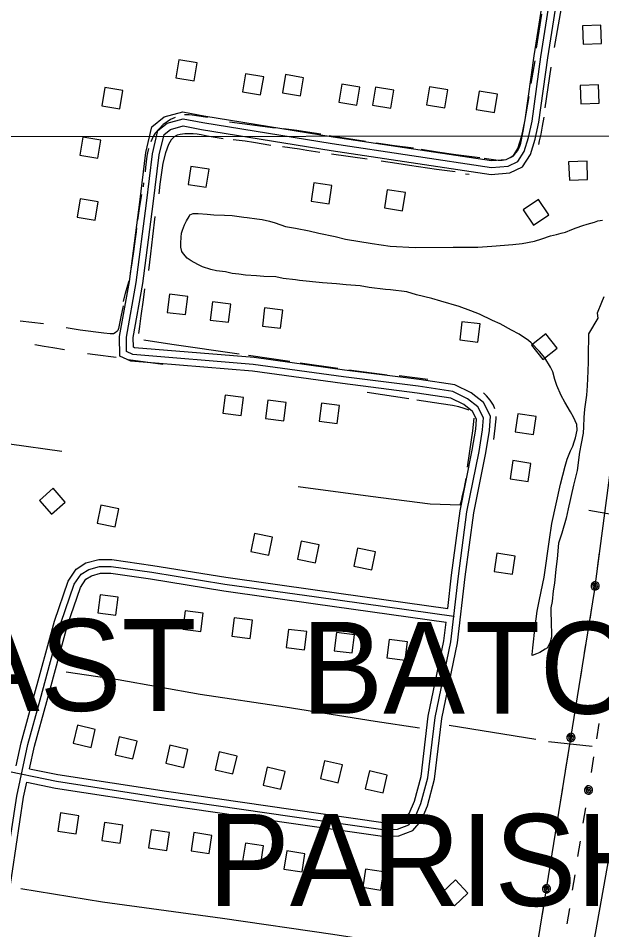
# Model space of a CAD drawing. Extents: x 3297735 to 3335592, y 670436 to 695807.
# Drawn here: x 3324068 to 3325339, y 683197 to 685182 of the extents above; entities that cross this region are included whole.
import ezdxf

# ---------------------------------------------------------------- set-up
doc = ezdxf.new("R2010")
doc.units = 0
for name, color, linetype in [('V-BLDG-OTLN', 7, 'Continuous'), ('V-GRID-MAJR', 7, 'Continuous'), ('V-ROAD-CNTR', 7, 'Continuous'), ('V-SITE-VEGE', 7, 'Continuous'), ('V-TOPO-GNAM-IDEN', 7, 'Continuous'), ('V-TOPO-SHOR', 7, 'Continuous'), ('V-UTIL-LINE', 7, 'Continuous')]:
    doc.layers.add(name, color=color, linetype=linetype)

msp = doc.modelspace()

# ---------------------------------------------------------------- linework, layer by layer
at = {"layer": 'V-BLDG-OTLN'}
for points in [[(3325297.5, 685165.9), (3325299, 685126), (3325338.9, 685127.4), (3325337.5, 685167.4)], [(3324411.3, 685052.6), (3324450.7, 685046), (3324457.3, 685085.5), (3324417.8, 685092)], [(3324556.4, 685022.1), (3324595.9, 685015.5), (3324602.5, 685055), (3324563, 685061.5)], [(3324643.4, 685019.9), (3324682.8, 685013.3), (3324689.4, 685052.8), (3324649.9, 685059.4)], [(3324289, 684985.2), (3324295.4, 685024.6), (3324256, 685031.1), (3324249.5, 684991.6)], [(3324766, 684999.3), (3324805.4, 684992.7), (3324812, 685032.2), (3324772.5, 685038.8)], [(3324839.9, 684992.8), (3324879.3, 684986.2), (3324885.9, 685025.7), (3324846.5, 685032.2)], [(3324957.6, 684993.4), (3324997, 684986.8), (3325003.6, 685026.3), (3324964.2, 685032.8)], [(3325065.8, 684983.8), (3325105.3, 684977.2), (3325111.8, 685016.7), (3325072.4, 685023.2)], [(3325292.5, 685035.5), (3325294, 684995.5), (3325333.9, 684997), (3325332.5, 685037)], [(3324241.2, 684877.5), (3324247.7, 684917), (3324208.2, 684923.4), (3324201.8, 684884)], [(3325267.2, 684869.6), (3325268.7, 684829.6), (3325308.6, 684831), (3325307.2, 684871)], [(3324483.5, 684853.6), (3324444, 684859.6), (3324437.9, 684820), (3324477.5, 684814)], [(3324751.4, 684817.7), (3324711.8, 684823.7), (3324705.8, 684784.2), (3324745.4, 684778.2)], [(3324911.3, 684802.6), (3324871.7, 684808.6), (3324865.7, 684769.1), (3324905.3, 684763.1)], [(3324235.6, 684742.7), (3324242.1, 684782.2), (3324202.6, 684788.7), (3324196.1, 684749.2)], [(3325201.2, 684787.5), (3325168.1, 684764.9), (3325190.6, 684731.9), (3325223.7, 684754.4)], [(3324392.4, 684541.6), (3324432.1, 684536.8), (3324436.9, 684576.5), (3324397.2, 684581.3)], [(3324486.2, 684524.9), (3324525.9, 684520.1), (3324530.7, 684559.8), (3324490.9, 684564.6)], [(3324599.6, 684511.7), (3324639.3, 684507), (3324644.1, 684546.7), (3324604.4, 684551.4)], [(3325029.7, 684481.7), (3325069.4, 684476.9), (3325074.2, 684516.7), (3325034.4, 684521.4)], [(3325186.1, 684470.4), (3325210.9, 684439), (3325242.3, 684463.9), (3325217.4, 684495.2)], [(3324558.4, 684356.5), (3324518.7, 684361.5), (3324513.7, 684321.8), (3324553.3, 684316.8)], [(3324651.3, 684345.3), (3324611.7, 684350.3), (3324606.6, 684310.6), (3324646.3, 684305.6)], [(3324768, 684339.1), (3324728.3, 684344.1), (3324723.3, 684304.5), (3324762.9, 684299.4)], [(3325156.6, 684320.8), (3325150.7, 684281.3), (3325190.3, 684275.3), (3325196.2, 684314.9)], [(3325145.3, 684218.8), (3325139.4, 684179.2), (3325178.9, 684173.3), (3325184.8, 684212.8)], [(3324140.2, 684102.1), (3324170.2, 684128.5), (3324143.8, 684158.6), (3324113.8, 684132.1)], [(3324239.7, 684082.5), (3324278.9, 684074.4), (3324287, 684113.6), (3324247.8, 684121.7)], [(3324574.5, 684020.7), (3324613.7, 684012.7), (3324621.7, 684051.8), (3324582.6, 684059.9)], [(3324676.3, 684003.9), (3324715.5, 683995.8), (3324723.5, 684035), (3324684.3, 684043)], [(3324799.1, 683989), (3324838.2, 683980.9), (3324846.3, 684020.1), (3324807.1, 684028.2)], [(3325111, 684016.9), (3325105.1, 683977.3), (3325144.6, 683971.4), (3325150.6, 684011)], [(3324285.5, 683921.7), (3324245.8, 683926.7), (3324240.8, 683887), (3324280.4, 683882)], [(3324470.9, 683886.3), (3324431.3, 683891.3), (3324426.2, 683851.7), (3324465.9, 683846.6)], [(3324578, 683871.3), (3324538.3, 683876.3), (3324533.3, 683836.7), (3324573, 683831.6)], [(3324696.4, 683846.3), (3324656.7, 683851.3), (3324651.7, 683811.6), (3324691.3, 683806.6)], [(3324800.6, 683839.5), (3324761, 683844.5), (3324755.9, 683804.8), (3324795.6, 683799.8)], [(3324915.8, 683824.1), (3324876.1, 683829.1), (3324871.1, 683789.4), (3324910.8, 683784.4)], [(3324187.4, 683603.4), (3324226.4, 683594.3), (3324235.4, 683633.3), (3324196.5, 683642.3)], [(3324278.6, 683578), (3324317.6, 683569), (3324326.6, 683607.9), (3324287.6, 683617)], [(3324389.3, 683559.7), (3324428.3, 683550.7), (3324437.3, 683589.7), (3324398.3, 683598.7)], [(3324496.6, 683545.4), (3324535.5, 683536.4), (3324544.5, 683575.4), (3324505.6, 683584.4)], [(3324726.1, 683526.1), (3324765, 683517.1), (3324774.1, 683556), (3324735.1, 683565.1)], [(3324601.2, 683511.9), (3324640.1, 683502.9), (3324649.2, 683541.9), (3324610.2, 683550.9)], [(3324823.7, 683504), (3324862.7, 683495), (3324871.7, 683534), (3324832.8, 683543)], [(3324199.5, 683445.3), (3324159.9, 683451.3), (3324153.9, 683411.8), (3324193.5, 683405.8)], [(3324295.4, 683424.9), (3324255.9, 683430.9), (3324249.9, 683391.4), (3324289.4, 683385.4)], [(3324397.1, 683408.8), (3324357.6, 683414.9), (3324351.6, 683375.3), (3324391.1, 683369.3)], [(3324489.8, 683402.6), (3324450.3, 683408.6), (3324444.2, 683369.1), (3324483.8, 683363)], [(3324602.2, 683379.9), (3324562.7, 683385.9), (3324556.6, 683346.3), (3324596.2, 683340.3)], [(3324692.3, 683362.7), (3324652.7, 683368.7), (3324646.7, 683329.1), (3324686.3, 683323.1)], [(3324863.9, 683323.1), (3324824.3, 683329.1), (3324818.3, 683289.5), (3324857.8, 683283.5)], [(3325020.3, 683305.8), (3324991.2, 683278.4), (3325018.6, 683249.3), (3325047.7, 683276.7)]]:
    msp.add_lwpolyline(points, close=True, dxfattribs=at)
at = {"layer": 'V-GRID-MAJR'}
msp.add_lwpolyline([(3333388.2, 684936.3), (3332676.5, 684935.3), (3330154.9, 684931.8), (3328463.2, 684929.5), (3325367.2, 684925.5), (3322941.6, 684922.6), (3320771, 684920.2), (3318377.2, 684917.6), (3316653.7, 684915.8), (3314259.8, 684913.6), (3312823.6, 684912.3), (3310589.3, 684910.3), (3308642.2, 684908.8), (3305993.2, 684906.9), (3303248.2, 684905), (3301856.7, 684904.2)], dxfattribs=at)
at = {"layer": 'V-ROAD-CNTR'}
for points in [[(3324022.8, 683546.5), (3324151.3, 683520.5), (3324388.3, 683483.8), (3324664.5, 683443.7), (3324862.1, 683415.7), (3324893.9, 683416.4), (3324918.8, 683425.8), (3324932.8, 683442), (3324945.1, 683472), (3324960.2, 683528), (3324976, 683659.5), (3325010.2, 683824), (3325027, 683967.3), (3325045.6, 684107.2), (3325071.8, 684238.6), (3325079.6, 684285.8), (3325081.3, 684312.3), (3325069.4, 684335.6), (3325047, 684353.5), (3325014.7, 684369.2), (3324939.3, 684380.8), (3324776.4, 684401.2), (3324579.9, 684428.4), (3324317, 684449.9), (3324303.9, 684456.2), (3324303.3, 684487.7), (3324324.6, 684606.8), (3324347.2, 684779.8), (3324360.3, 684887.2), (3324372.1, 684937.6), (3324392.3, 684953.8), (3324426.7, 684963.3), (3324469.6, 684955), (3324751.8, 684909.3), (3325098.7, 684857.1), (3325135, 684860.1), (3325156.5, 684870.5), (3325170.2, 684892.2), (3325179.8, 684922.5), (3325187.3, 684958.2), (3325206.7, 685098), (3325234.3, 685273.9)], [(3324086.2, 683518.4), (3324148.7, 683505.7), (3324386.1, 683468.9), (3324662.4, 683428.9), (3324861.2, 683400.7), (3324896.8, 683401.5), (3324927.6, 683413.1), (3324945.7, 683434), (3324959.3, 683467.2), (3324975, 683525.1), (3324990.8, 683657), (3325025, 683821.6), (3325041.9, 683965.4), (3325060.4, 684104.7), (3325086.6, 684235.9), (3325094.5, 684284.1), (3325096.5, 684315.5), (3325081.3, 684345.3), (3325055, 684366.3), (3325019.2, 684383.7), (3324941.4, 684395.7), (3324778.3, 684416.1), (3324581.5, 684443.3), (3324321, 684464.6), (3324318.8, 684465.7), (3324318.4, 684486.6), (3324339.5, 684604.5), (3324362, 684777.9), (3324375, 684884.6), (3324385.5, 684929.1), (3324399.2, 684940.2), (3324427.3, 684947.9), (3324467, 684940.2), (3324749.5, 684894.5), (3325098.2, 684842), (3325139, 684845.4), (3325166.8, 684858.9), (3325183.9, 684885.8), (3325194.4, 684918.7), (3325202.1, 684955.7), (3325221.5, 685095.8), (3325249.1, 685271.6)], [(3325003.6, 683896.8), (3325012.1, 683969.1), (3325030.8, 684109.6), (3325057.1, 684241.3), (3325064.7, 684287.5), (3325066.1, 684309.2), (3325057.5, 684325.9), (3325038.9, 684340.7), (3325010.1, 684354.7), (3324937.2, 684366), (3324774.4, 684386.4), (3324578.2, 684413.5), (3324313.1, 684435.1), (3324289.1, 684446.6), (3324288.3, 684488.9), (3324309.8, 684609), (3324332.3, 684781.6), (3324345.5, 684889.9), (3324358.6, 684946), (3324385.3, 684967.5), (3324426.1, 684978.6), (3324472.2, 684969.8), (3324754.2, 684924.1), (3325099.2, 684872.1), (3325130.9, 684874.8), (3325146.1, 684882.1), (3325156.5, 684898.6), (3325165.3, 684926.3), (3325172.5, 684960.8), (3325191.9, 685100.2), (3325219.4, 685276.2)], [(3324063, 683553.7), (3324073.7, 683604.2), (3324100.6, 683701.8), (3324146.5, 683869.1), (3324176.2, 683956.2), (3324193.8, 683982.4), (3324215.1, 683995.8), (3324242.9, 684003.4), (3324271.4, 684003.4), (3324360.6, 683990.6), (3324520, 683964.9), (3324719.5, 683936.8), (3325003.6, 683896.8)], [(3323932, 682583.3), (3323940.7, 682657.9), (3323970.8, 682851.4), (3323996.7, 683013.2), (3324010.9, 683140.1), (3324040, 683326.7), (3324064.5, 683488.2), (3324088.3, 683600.6), (3324115.1, 683697.9), (3324160.8, 683864.7), (3324189.7, 683949.5), (3324204.5, 683971.4), (3324221.2, 683981.9), (3324244.9, 683988.4), (3324270.3, 683988.4), (3324358.4, 683975.8), (3324517.8, 683950), (3324717.4, 683921.9), (3325016.8, 683879.8), (3325016.6, 683879.5)], [(3324092.4, 683547.7), (3324102.9, 683597.1), (3324129.6, 683693.9), (3324175.2, 683860.3), (3324203.3, 683942.7), (3324215.2, 683960.4), (3324227.3, 683968), (3324247, 683973.4), (3324269.3, 683973.4), (3324356.1, 683961), (3324515.5, 683935.2), (3324715.3, 683907), (3325000.1, 683867)], [(3324092.4, 683547.7), (3324153.9, 683535.2), (3324390.5, 683498.6), (3324666.6, 683458.6), (3324863, 683430.7), (3324891, 683431.4), (3324909.9, 683438.5), (3324919.8, 683449.9), (3324930.9, 683476.8), (3324945.5, 683530.9), (3324961.2, 683661.9), (3324995.4, 683826.4), (3325000.1, 683867)], [(3324018.3, 683070.7), (3324025.8, 683138.1), (3324054.9, 683324.4), (3324079.2, 683485.5), (3324086.2, 683518.4)]]:
    msp.add_lwpolyline(points, dxfattribs=at)
at = {"layer": 'V-SITE-VEGE'}
for points in [[(3324422.3, 684683.4), (3324422.3, 684692.4), (3324422.8, 684705.5), (3324423.5, 684713.8), (3324425.5, 684720.8), (3324430.2, 684732.5), (3324434.3, 684740.9), (3324439.8, 684750.6), (3324441.8, 684754), (3324448.7, 684756.9), (3324459.8, 684756.9), (3324479.1, 684755.7), (3324493.6, 684754.4), (3324517.1, 684753.2), (3324533.7, 684752.7), (3324559.3, 684748.7), (3324566.2, 684748.1), (3324587.7, 684745.5), (3324599.4, 684744.2), (3324615.4, 684740.2), (3324627.8, 684736.8), (3324650, 684728.7), (3324672.1, 684725.4), (3324701.9, 684719.4), (3324722.7, 684714), (3324758, 684706.7), (3324780.8, 684701.4), (3324838.9, 684691.4), (3324878.3, 684685.5), (3324932.9, 684683.2), (3325015.2, 684683.8), (3325047.6, 684683.4), (3325069.1, 684683.5), (3325099.4, 684685.8), (3325145.7, 684689.6), (3325165.7, 684691.9), (3325192.6, 684696.9), (3325208.5, 684701.9), (3325227.8, 684708.2), (3325240.9, 684711.1), (3325250.6, 684713.9), (3325260.2, 684716.1), (3325274, 684722.4), (3325283.6, 684725.9), (3325298.1, 684730.9), (3325307.8, 684733.7), (3325323.6, 684738), (3325330.5, 684740.8), (3325340.9, 684742.2)], [(3325330.7, 684528.7), (3325310.3, 684494.6), (3325310.4, 684478.1), (3325309.8, 684462.2), (3325309.4, 684433.8), (3325308.8, 684413.8), (3325307.7, 684382), (3325305.8, 684361.3), (3325301.8, 684330.8), (3325299.9, 684312.8), (3325299.4, 684292.1), (3325298.8, 684278.3), (3325294.8, 684256.1), (3325290.8, 684237.5), (3325285.6, 684197.3), (3325277.5, 684165.5), (3325266.2, 684113.6), (3325261.5, 684093.5), (3325252.1, 684061), (3325245.3, 684038.8), (3325242.1, 684004.9), (3325238.9, 683982.1), (3325236.3, 683951.7), (3325233.7, 683935.1), (3325231.1, 683911.6), (3325228.4, 683898.4), (3325228.8, 683858.3), (3325229.5, 683848), (3325229.6, 683834.2), (3325227, 683823.1), (3325220.8, 683811.3), (3325216, 683807.8), (3325204.3, 683800.8), (3325197.4, 683798), (3325187.8, 683794.5), (3325187.8, 683796.5), (3325189, 683811.1), (3325194.2, 683857.4), (3325198.8, 683890.6), (3325203.4, 683916.2), (3325214.1, 683964.6), (3325225.2, 684046.9), (3325230.5, 684081.5), (3325249.2, 684167.4), (3325259.3, 684206.8), (3325264, 684222.1), (3325271.4, 684240.1), (3325276.2, 684250.5), (3325278.9, 684259.5), (3325282.3, 684268.5), (3325285.6, 684285.1), (3325284.8, 684297.5), (3325277.8, 684313.4), (3325271.5, 684325.1), (3325258.9, 684346.4), (3325251.2, 684360.8), (3325241.3, 684382.2), (3325237.1, 684395.3), (3325232.8, 684411.8), (3325227.9, 684422.2), (3325215.3, 684442.8), (3325203.5, 684456.5), (3325185.4, 684475), (3325179.8, 684480.5), (3325159, 684494.2), (3325142.3, 684503), (3325118, 684516.7), (3325101.4, 684524.2), (3325072.9, 684537.8), (3325054.2, 684545.2), (3325028.6, 684554.7), (3324988.4, 684566.1), (3324969, 684572.2), (3324935.8, 684580.2), (3324914.3, 684586.3), (3324879.1, 684590.9), (3324868, 684591.5), (3324832.7, 684596), (3324812.7, 684599.3), (3324782.2, 684601.9), (3324761.5, 684603.8), (3324730.4, 684606.3), (3324680.6, 684610.8), (3324671.6, 684612.8), (3324645.3, 684615.3), (3324628.7, 684618.7), (3324602.5, 684619.8), (3324586.6, 684621.1), (3324563.1, 684623), (3324548.5, 684625), (3324534, 684626.2), (3324519.5, 684629.6), (3324499.4, 684632.2), (3324487, 684634.9), (3324468.9, 684640.9), (3324459.2, 684645.7), (3324444.7, 684653.9), (3324435.6, 684660), (3324428, 684669), (3324423.8, 684674.4), (3324422.3, 684683.4)], [(3325344.2, 684575.8), (3325338.8, 684563.3), (3325329.3, 684539.7), (3325330.7, 684528.7)]]:
    msp.add_lwpolyline(points, dxfattribs=at)
at = {"layer": 'V-TOPO-SHOR'}
for p, q in [((3325236.6, 685118.6), (3325251.5, 685204.6)), ((3325197.2, 685117.4), (3325208.8, 685191.2)), ((3325185.8, 685039.8), (3325193.9, 685089.2)), ((3325215.7, 684987.2), (3325229.3, 685075.7)), ((3324627.7, 684943.2), (3324528, 684956)), ((3324824.2, 684914.1), (3324745.5, 684926.4)), ((3324827.8, 684875.5), (3324750.1, 684886.5)), ((3324340.3, 684815.4), (3324341.2, 684824)), ((3325050.4, 684842.1), (3325042.3, 684842.6)), ((3324122.3, 684516.4), (3324072.1, 684522.7)), ((3324659.3, 684435), (3324569.2, 684448)), ((3324382.6, 684428.2), (3324307.5, 684438.5)), ((3324764.4, 684419.7), (3324682.2, 684431.2)), ((3324871.3, 684405.1), (3324788.2, 684416)), ((3324960.3, 684395.8), (3324897.7, 684403.4)), ((3324918.9, 684353.3), (3324827.9, 684367.3)), ((3325311.5, 684110.7), (3325404.1, 684094.1)), ((3325006.8, 683642.3), (3325195.9, 683612.2)), ((3325223.4, 683606.7), (3325318.3, 683596.7))]:
    msp.add_line(p, q, dxfattribs=at)
for points in [[(3325083.1, 684877.6), (3325113.4, 684873.2), (3325122.5, 684873.2), (3325130.9, 684874.9), (3325140.8, 684879.4), (3325149.3, 684885.8), (3325156.5, 684893.9), (3325160.3, 684901.7), (3325163.1, 684909.9), (3325168.3, 684936.2), (3325180.9, 685011.5)], [(3324409.8, 684966.1), (3324399.4, 684961.4), (3324391.9, 684956.8), (3324383.4, 684950.6), (3324373.7, 684940.9), (3324366.3, 684932), (3324361.8, 684925), (3324356.3, 684913.3)], [(3324480, 684966.1), (3324461.2, 684969.1), (3324447, 684971), (3324440, 684971.9), (3324430.1, 684972)], [(3325213.1, 684966.8), (3325209.5, 684947.5), (3325206.5, 684930.1), (3325203.1, 684915.1), (3325201.2, 684907.2)], [(3324514.4, 684919.9), (3324479.7, 684925.3), (3324466.4, 684928.1), (3324457.9, 684929.5), (3324449.1, 684930.6), (3324430.9, 684930.8), (3324420.4, 684929.4), (3324413.8, 684927.8), (3324407.7, 684924.1), (3324400.6, 684917.8), (3324394.9, 684907.4), (3324388.3, 684889.3), (3324382.8, 684866.6), (3324376.5, 684821.1), (3324374.3, 684799.6)], [(3324727.1, 684929.6), (3324697.7, 684934.2), (3324674.7, 684937.6), (3324645.8, 684941.5)], [(3324618.1, 684905.4), (3324580.6, 684911.3), (3324562, 684914.3), (3324536.3, 684917.2)], [(3324929.1, 684899.2), (3324887.3, 684904.7), (3324868.2, 684907.2), (3324847.7, 684910.5)], [(3324344.6, 684847.5), (3324345.6, 684857.3), (3324347, 684869.6), (3324348.8, 684882.1), (3324350.1, 684888.9), (3324352.4, 684898.5)], [(3324725.2, 684889.5), (3324696.3, 684894.2), (3324680.8, 684897), (3324643.2, 684902.5)], [(3325073.7, 684878.4), (3325021.3, 684885.1), (3324981.7, 684890.6), (3324945.9, 684896.1)], [(3325020.1, 684847.4), (3324978.8, 684852.5), (3324920.2, 684861.9), (3324892.5, 684866.1), (3324858.6, 684870.7)], [(3324328.1, 684742.8), (3324331.7, 684768.2), (3324336.7, 684798.4)], [(3324351.9, 684633.1), (3324356.6, 684668.8), (3324360.6, 684707), (3324366, 684750.2)], [(3324312.4, 684626.7), (3324315.6, 684649.5), (3324319.2, 684674.1), (3324323.1, 684702), (3324325, 684716.9), (3324325.9, 684725.7)], [(3324297.2, 684565.2), (3324301.6, 684583.2), (3324306.2, 684601.2), (3324309, 684610.2)], [(3324330.6, 684495.8), (3324332.3, 684511), (3324335.3, 684534), (3324340.4, 684568.7), (3324343.7, 684593.2)], [(3324296.5, 684555.7), (3324291.1, 684531.7), (3324288.5, 684517.5), (3324286.1, 684506.8), (3324284.5, 684502.5), (3324282.2, 684499.7), (3324278.9, 684497.1), (3324275, 684495.1), (3324268, 684494.9), (3324254.4, 684496.2), (3324202.9, 684503.2), (3324171.7, 684507.9)], [(3324168.1, 684460.3), (3324142.8, 684464.4), (3324124.3, 684467.5), (3324103.6, 684471.1)], [(3324549.2, 684450.4), (3324402.6, 684471.7), (3324341, 684480.8)], [(3325587.2, 684481.8), (3325535.5, 684300.8), (3325505.6, 684235.5), (3325501.6, 684189.2), (3325425.6, 683831.3), (3325382.1, 683580.9), (3325375.4, 683519.7), (3325363.2, 683404), (3325291.2, 683002.6), (3325239.7, 682651.6), (3325181.4, 682248.8), (3325163, 682139.5)], [(3324280.8, 684443.2), (3324235.2, 684448.9), (3324218.2, 684451.5)], [(3325106.4, 684331.4), (3325103.1, 684339.3), (3325095.8, 684350.7), (3325088.1, 684360.1), (3325081.9, 684366.7)], [(3325050.6, 684328.7), (3325039.5, 684332.6), (3325028, 684335.6), (3325013.9, 684338.7), (3324989.5, 684342.4), (3324936, 684350.1)], [(3325046.8, 684204.2), (3325051.7, 684239.1), (3325058.2, 684283.3), (3325061.3, 684311.3)], [(3325103.9, 684264.7), (3325106.8, 684289.2), (3325108.8, 684303.3), (3325109.1, 684309.8), (3325109.2, 684314.5)], [(3324162.6, 684238.4), (3324048.5, 684254.3), (3324018.3, 684256.4)], [(3325030.7, 684122.2), (3325033.5, 684131.1), (3325036.1, 684142.6), (3325039.3, 684156.4), (3325043.5, 684179.5)], [(3324677.7, 684162.3), (3324835.4, 684141.5), (3324965.2, 684124.9), (3325030.7, 684122.2)], [(3324171.9, 683758.5), (3324285.4, 683741.9), (3324464.4, 683710.2), (3324649.6, 683682.8), (3324845.3, 683651.5), (3324942.1, 683636.8)], [(3324073.1, 683286.8), (3324250.9, 683257.9), (3324512.8, 683222), (3324753, 683187.2), (3324975, 683153.6), (3325206.7, 683121.2), (3325251.3, 683116.2)]]:
    msp.add_lwpolyline(points, dxfattribs=at)
at = {"layer": 'V-UTIL-LINE'}
for points in [[(3313997.6, 681070.2), (3313985.8, 681066.7), (3315424.6, 680554.2), (3316249.4, 680430.9), (3316961.6, 680308.7), (3317894.4, 680167.7), (3319522.4, 679909.9), (3320340.1, 679764.9), (3321095.2, 679972.8), (3321849.5, 680186.2), (3322615.4, 680398.7), (3323844.7, 680736.6), (3324884.4, 681043.7), (3324983.1, 681823.6), (3325323.5, 683934), (3325477.1, 685095.5)], [(3325330.2, 683984.4), (3325334.6, 684018.1)], [(3325325.1, 683945.7), (3325322.5, 683944.4), (3325324.6, 683943.3), (3325327, 683944.6), (3325327, 683947.6), (3325323.7, 683948.2), (3325319.9, 683945.4), (3325321.2, 683941.3), (3325325.6, 683939.4), (3325329.4, 683942), (3325330.9, 683946.2), (3325328.4, 683950.3), (3325323, 683951.4), (3325316.1, 683946.9), (3325316.4, 683943.4), (3325317.9, 683940.2), (3325320.6, 683937.9), (3325323.9, 683936.8), (3325327.4, 683937), (3325330.5, 683938.6), (3325332.9, 683941.2), (3325334, 683944.5), (3325333.8, 683948), (3325332.2, 683951.2), (3325329.6, 683953.5), (3325326.2, 683954.6), (3325322.7, 683954.4), (3325319.6, 683952.9), (3325317.3, 683950.2), (3325316.1, 683946.9)], [(3325313.8, 683873.6), (3325319.2, 683907.2)], [(3325302, 683800.6), (3325307.4, 683834.1)], [(3325290.2, 683727.5), (3325295.6, 683761.1)], [(3325278.4, 683654.4), (3325283.8, 683688)], [(3325328.3, 683612.9), (3325333.7, 683646.5)], [(3325272.2, 683615.9), (3325269.6, 683614.7), (3325271.6, 683613.5), (3325274.1, 683614.8), (3325274.2, 683617.7), (3325270.9, 683618.4), (3325267, 683615.8), (3325268.2, 683611.7), (3325272.6, 683609.6), (3325276.4, 683612.1), (3325278.1, 683616.3), (3325275.7, 683620.4), (3325270.3, 683621.6), (3325263.3, 683617.4), (3325263.5, 683613.9), (3325264.9, 683610.7), (3325267.5, 683608.3), (3325270.8, 683607), (3325274.3, 683607.2), (3325277.5, 683608.6), (3325279.9, 683611.2), (3325281.1, 683614.5), (3325281, 683618), (3325279.5, 683621.2), (3325276.9, 683623.6), (3325273.6, 683624.8), (3325270.1, 683624.7), (3325266.9, 683623.2), (3325264.6, 683620.7), (3325263.3, 683617.4)], [(3325260.6, 683543.9), (3325266, 683577.4)], [(3325316.7, 683539.8), (3325322, 683573.4)], [(3325248.8, 683470.8), (3325254.2, 683504.4)], [(3325310.5, 683501.3), (3325308, 683500.1), (3325310, 683498.9), (3325312.4, 683500.2), (3325312.6, 683503.1), (3325309.2, 683503.8), (3325305.4, 683501.1), (3325306.5, 683497), (3325310.9, 683495), (3325314.8, 683497.5), (3325316.4, 683501.7), (3325314, 683505.8), (3325308.6, 683507), (3325301.7, 683502.7), (3325301.8, 683499.2), (3325303.3, 683496), (3325305.8, 683493.6), (3325309.1, 683492.4), (3325312.6, 683492.6), (3325315.8, 683494), (3325318.2, 683496.6), (3325319.4, 683499.9), (3325319.3, 683503.4), (3325317.8, 683506.6), (3325315.3, 683509), (3325312, 683510.2), (3325308.5, 683510.1), (3325305.3, 683508.6), (3325302.9, 683506), (3325301.7, 683502.7)], [(3325299.1, 683429.2), (3325304.4, 683462.8)], [(3325237, 683397.8), (3325242.4, 683431.3)], [(3325287.4, 683356.2), (3325292.8, 683389.7)], [(3325225.2, 683324.7), (3325230.7, 683358.3)], [(3325275.8, 683283.1), (3325281.1, 683316.7)], [(3325219, 683286.2), (3325216.4, 683285), (3325218.5, 683283.8), (3325220.9, 683285.1), (3325221.1, 683288), (3325217.7, 683288.7), (3325213.9, 683286), (3325215, 683281.9), (3325219.4, 683279.9), (3325223.3, 683282.4), (3325224.9, 683286.5), (3325222.5, 683290.7), (3325217.1, 683291.9), (3325210.1, 683287.6), (3325210.3, 683284.1), (3325211.7, 683280.9), (3325214.3, 683278.5), (3325217.6, 683277.3), (3325221.1, 683277.4), (3325224.3, 683278.9), (3325226.7, 683281.5), (3325227.9, 683284.8), (3325227.8, 683288.3), (3325226.3, 683291.5), (3325223.8, 683293.9), (3325220.5, 683295.1), (3325217, 683295), (3325213.8, 683293.5), (3325211.4, 683290.9), (3325210.1, 683287.6)], [(3325207.4, 683214.1), (3325212.8, 683247.7)], [(3325264.1, 683210), (3325269.5, 683243.6)]]:
    msp.add_lwpolyline(points, dxfattribs=at)

# ---------------------------------------------------------------- texts
at = {"layer": 'V-TOPO-GNAM-IDEN'}
for s, p in [('EAST', (3323757.5, 683673.7)), ('BATON', (3324684.6, 683667.6)), ('PARISH,', (3324481.3, 683248.9))]:
    msp.add_text(s, height=200, dxfattribs=at).set_placement(p)

doc.saveas('drawing.dxf')
